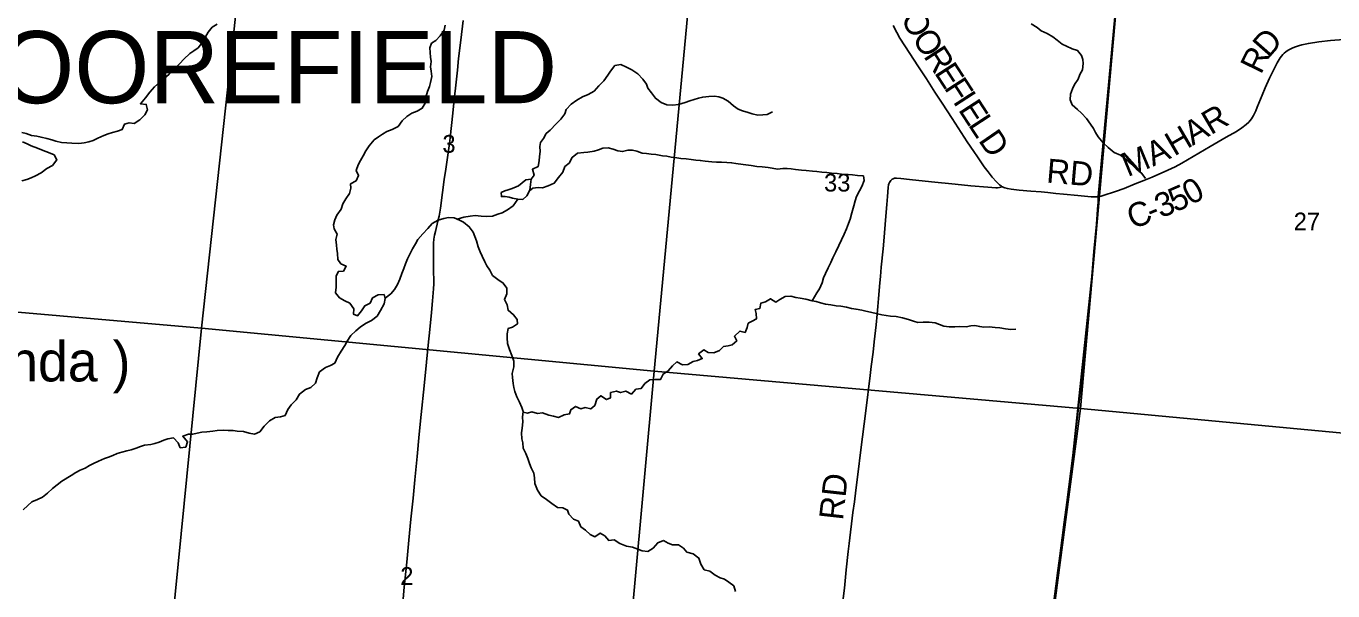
# Model space of a CAD drawing. Extents: x 1410790 to 1770854, y 566777 to 831614.
# Drawn here: x 1625389 to 1641677, y 719313 to 726361 of the extents above; entities that cross this region are included whole.
import ezdxf

# ---------------------------------------------------------------- set-up
doc = ezdxf.new("R2010")
doc.units = 0
for name, color, linetype in [('GM_X_County_Road', 7, 'Continuous'), ('GM_X_County_Road_Text', 7, 'Continuous'), ('GM_X_Major_Lake', 7, 'Continuous'), ('GM_X_Major_Lake_Text', 7, 'Continuous'), ('GM_X_Minor_Lake', 7, 'Continuous'), ('GM_X_Minor_River', 7, 'Continuous'), ('GM_X_Section', 7, 'Continuous'), ('GM_X_Section_Text', 7, 'Continuous'), ('GM_X_Township', 7, 'Continuous'), ('GM_X_Township_Road', 7, 'Continuous'), ('GM_X_Township_Road_Text', 7, 'Continuous'), ('GM_X_Township_Text', 7, 'Continuous')]:
    doc.layers.add(name, color=color, linetype=linetype)

msp = doc.modelspace()

# ---------------------------------------------------------------- linework, layer by layer
at = {"layer": 'GM_X_County_Road'}
for points in [[(1636196, 726370), (1636241, 726283), (1636281, 726211), (1636341, 726114), (1636511, 725853), (1636610, 725702), (1636717, 725536), (1636806, 725399), (1636932, 725207), (1637120, 724919), (1637202, 724795), (1637248, 724728), (1637332, 724607), (1637381, 724541), (1637432, 724478), (1637486, 724416), (1637521, 724382), (1637533, 724371), (1637546, 724362), (1637557, 724356)], [(1638756, 724234), (1638767, 724235), (1638789, 724240), (1638814, 724247), (1638969, 724297), (1639077, 724336), (1639214, 724391), (1639320, 724434), (1639426, 724478), (1639622, 724562), (1639710, 724604), (1639796, 724652), (1640007, 724777), (1640148, 724860), (1640347, 724974), (1640475, 725048), (1640544, 725092), (1640595, 725132), (1640630, 725164), (1640647, 725183), (1640663, 725204), (1640676, 725224), (1640688, 725245), (1640700, 725269), (1640716, 725305), (1640735, 725349), (1640795, 725500), (1640835, 725590), (1640889, 725710), (1640982, 725902), (1641006, 725945), (1641020, 725967), (1641035, 725986), (1641054, 726007), (1641070, 726022), (1641089, 726038), (1641109, 726052), (1641128, 726065), (1641152, 726077), (1641178, 726090), (1641213, 726103), (1641247, 726114), (1641292, 726127), (1641372, 726145), (1641502, 726164), (1641649, 726181), (1641813, 726196)], [(1637557, 724356), (1637560, 724354), (1637574, 724347), (1637589, 724342), (1637620, 724334), (1637669, 724326), (1637766, 724315), (1637913, 724302), (1638043, 724292), (1638125, 724284), (1638223, 724273), (1638321, 724264), (1638500, 724246), (1638581, 724239), (1638663, 724232), (1638702, 724231), (1638723, 724231), (1638740, 724232), (1638751, 724233)], [(1638202, 719212), (1638247, 719566), (1638276, 719782), (1638329, 720172), (1638362, 720416), (1638434, 721002), (1638491, 721458), (1638555, 722029), (1638589, 722372), (1638617, 722666), (1638645, 722943), (1638672, 723238), (1638699, 723548), (1638729, 723891), (1638749, 724129), (1638750, 724153), (1638751, 724173), (1638751, 724208), (1638751, 724220), (1638751, 724233)], [(1638751, 724233), (1638755, 724233), (1638756, 724234)]]:
    msp.add_lwpolyline(points, dxfattribs=at)
at = {"layer": 'GM_X_Major_Lake'}
for points in [[(1627772, 726386), (1627709, 726349), (1627657, 726285), (1627624, 726227), (1627587, 726160), (1627532, 726090), (1627480, 726051), (1627429, 726018), (1627356, 725948), (1627304, 725893), (1627239, 725826), (1627172, 725762), (1627109, 725707), (1627059, 725666), (1626988, 725605), (1626931, 725535), (1626876, 725468), (1626813, 725392), (1626887, 725384), (1626904, 725317), (1626869, 725254), (1626807, 725190), (1626738, 725147), (1626672, 725156), (1626616, 725139), (1626587, 725073), (1626529, 725050), (1626467, 725032), (1626410, 725015), (1626356, 724994), (1626282, 724963), (1626224, 724935), (1626171, 724918), (1626111, 724905), (1626045, 724897), (1625957, 724901), (1625895, 724905), (1625831, 724910), (1625760, 724927), (1625708, 724942), (1625648, 724957), (1625576, 724974), (1625521, 724988), (1625457, 724997), (1625391, 725022), (1625335, 725033)], [(1629345, 723302), (1629379, 723364), (1629314, 723393), (1629273, 723449), (1629272, 723522), (1629262, 723578), (1629257, 723628), (1629248, 723698), (1629267, 723766), (1629228, 723833), (1629220, 723883), (1629239, 723945), (1629262, 724004), (1629317, 724078), (1629336, 724142), (1629373, 724207), (1629419, 724273), (1629438, 724337), (1629433, 724391), (1629503, 724430), (1629534, 724498), (1629501, 724558), (1629530, 724628), (1629557, 724686), (1629591, 724742), (1629622, 724803), (1629667, 724869), (1629726, 724940), (1629783, 724979), (1629833, 725011), (1629885, 725044), (1629952, 725069), (1630028, 725110), (1630077, 725178), (1630134, 725233), (1630196, 725273), (1630263, 725298), (1630327, 725337), (1630364, 725401), (1630371, 725475), (1630392, 725545), (1630417, 725606), (1630429, 725658), (1630446, 725732), (1630439, 725800), (1630430, 725853), (1630437, 725919), (1630429, 725973), (1630426, 726031), (1630423, 726091), (1630442, 726147), (1630494, 726182), (1630549, 726240), (1630602, 726309), (1630611, 726373)], [(1625344, 724917), (1625401, 724890), (1625453, 724867), (1625531, 724836), (1625600, 724807), (1625670, 724782), (1625737, 724753), (1625774, 724691), (1625716, 724621), (1625647, 724586), (1625578, 724531), (1625508, 724492), (1625454, 724468), (1625397, 724449), (1625337, 724432)], [(1625351, 720325), (1625412, 720380), (1625462, 720425), (1625529, 720452), (1625593, 720484), (1625654, 720531), (1625720, 720590), (1625775, 720636), (1625834, 720681), (1625951, 720752), (1626007, 720791), (1626061, 720818), (1626124, 720846), (1626180, 720877), (1626230, 720902), (1626293, 720931), (1626365, 720965), (1626417, 720984), (1626472, 721005), (1626526, 721029), (1626584, 721046), (1626646, 721063), (1626700, 721074), (1626759, 721096), (1626813, 721115), (1626865, 721132), (1626943, 721139), (1626993, 721151), (1627048, 721168), (1627104, 721195), (1627154, 721209), (1627226, 721222), (1627283, 721161), (1627310, 721099), (1627379, 721108), (1627401, 721174), (1627342, 721244), (1627415, 721268), (1627467, 721269), (1627523, 721282), (1627581, 721294), (1627643, 721297), (1627717, 721306), (1627771, 721315), (1627851, 721320), (1627909, 721317), (1627969, 721313), (1628021, 721308), (1628097, 721301), (1628169, 721282), (1628236, 721269), (1628301, 721300), (1628358, 721370), (1628422, 721435), (1628493, 721478), (1628559, 721485), (1628617, 721504), (1628650, 721578), (1628691, 721636), (1628756, 721697), (1628797, 721769), (1628871, 721828), (1628940, 721853), (1628998, 721906), (1629017, 721974), (1629048, 722046), (1629119, 722101), (1629183, 722128), (1629236, 722156), (1629271, 722229), (1629315, 722303), (1629362, 722374), (1629391, 722428), (1629438, 722502), (1629497, 722557), (1629551, 722604), (1629620, 722649), (1629694, 722689), (1629763, 722742), (1629808, 722811), (1629851, 722895), (1629866, 722961), (1629851, 723011), (1629777, 723008), (1629706, 722969), (1629677, 722905), (1629611, 722872), (1629570, 722810), (1629519, 722745), (1629468, 722768), (1629472, 722832), (1629423, 722902), (1629362, 722935), (1629296, 722972), (1629247, 723033), (1629252, 723105), (1629255, 723165), (1629252, 723245), (1629281, 723299), (1629345, 723302)]]:
    msp.add_lwpolyline(points, dxfattribs=at)
at = {"layer": 'GM_X_Minor_Lake'}
for points in [[(1631520, 724202), (1631451, 724215), (1631411, 724227), (1631361, 724233), (1631313, 724234), (1631312, 724284), (1631356, 724307), (1631396, 724317), (1631448, 724335), (1631498, 724354), (1631528, 724370), (1631573, 724404), (1631619, 724441), (1631685, 724451)], [(1631685, 724451), (1631678, 724383), (1631666, 724313), (1631631, 724245), (1631579, 724199), (1631520, 724202)]]:
    msp.add_lwpolyline(points, dxfattribs=at)
at = {"layer": 'GM_X_Minor_River'}
for points in [[(1637916, 726391), (1637991, 726342), (1638043, 726304), (1638115, 726269), (1638186, 726226), (1638242, 726184), (1638305, 726137), (1638357, 726109), (1638429, 726078), (1638495, 726055), (1638544, 725993), (1638561, 725943), (1638565, 725893), (1638556, 725817), (1638524, 725757), (1638501, 725701), (1638457, 725633), (1638432, 725579), (1638408, 725511), (1638403, 725443), (1638427, 725377), (1638494, 725322), (1638546, 725276), (1638605, 725209), (1638656, 725137), (1638692, 725082), (1638717, 725032), (1638753, 724978), (1638812, 724905), (1638876, 724845), (1638953, 724782), (1639031, 724751), (1639102, 724698)], [(1630764, 723951), (1630844, 723979), (1630922, 723991), (1630988, 723998), (1631061, 723988), (1631125, 723987), (1631201, 723990), (1631270, 724014), (1631322, 724029), (1631388, 724067), (1631458, 724118), (1631520, 724202), (1631579, 724199), (1631631, 724245), (1631666, 724313), (1631678, 724383), (1631685, 724451), (1631721, 724503), (1631700, 724575), (1631770, 724608), (1631783, 724682), (1631789, 724734), (1631796, 724796), (1631794, 724859), (1631799, 724909), (1631839, 724960), (1631870, 725020), (1631922, 725064), (1631997, 725141), (1632053, 725201), (1632102, 725268), (1632120, 725320), (1632185, 725386), (1632253, 725437), (1632323, 725477), (1632395, 725506), (1632468, 725548), (1632528, 725617), (1632589, 725677), (1632639, 725748), (1632672, 725800), (1632728, 725868), (1632804, 725881), (1632874, 725847), (1632940, 725814), (1633013, 725767), (1633078, 725701), (1633120, 725636), (1633139, 725586), (1633185, 725527), (1633234, 725461), (1633304, 725408), (1633375, 725380), (1633451, 725373), (1633519, 725384), (1633603, 725406), (1633662, 725429), (1633716, 725445), (1633772, 725460), (1633824, 725476), (1633900, 725483), (1633970, 725485), (1634022, 725478), (1634073, 725462), (1634139, 725423), (1634205, 725368), (1634266, 725326), (1634318, 725303), (1634388, 725281), (1634439, 725268), (1634511, 725249), (1634573, 725253), (1634625, 725258), (1634693, 725290)], [(1631663, 724307), (1631706, 724337), (1631772, 724346), (1631824, 724344), (1631898, 724367), (1631972, 724402), (1632025, 724472), (1632079, 724540), (1632106, 724608), (1632156, 724649), (1632197, 724723), (1632263, 724774), (1632341, 724784), (1632391, 724789), (1632469, 724799), (1632525, 724816), (1632577, 724836), (1632645, 724843), (1632705, 724825), (1632765, 724804), (1632823, 724796), (1632889, 724811), (1632947, 724815), (1633003, 724802), (1633066, 724777), (1633124, 724773), (1633182, 724764), (1633238, 724758), (1633322, 724743), (1633376, 724737), (1633428, 724726), (1633498, 724716), (1633549, 724711), (1633615, 724703), (1633679, 724696), (1633737, 724690), (1633791, 724685), (1633855, 724674), (1633935, 724668), (1633993, 724665), (1634055, 724663), (1634124, 724658), (1634182, 724656), (1634234, 724647), (1634328, 724634), (1634428, 724621), (1634498, 724611), (1634564, 724604), (1634637, 724595), (1634689, 724587), (1634753, 724578), (1634823, 724584), (1634875, 724583), (1634927, 724579), (1634979, 724572), (1635055, 724564), (1635111, 724559), (1635189, 724553), (1635246, 724546), (1635308, 724537), (1635370, 724533), (1635428, 724526), (1635500, 724522), (1635554, 724513), (1635634, 724508), (1635688, 724504), (1635754, 724499), (1635825, 724491), (1635833, 724433), (1635804, 724361), (1635776, 724307), (1635741, 724233), (1635721, 724181), (1635706, 724117), (1635682, 724029), (1635659, 723952), (1635639, 723900), (1635616, 723832), (1635587, 723764), (1635551, 723696), (1635518, 723622), (1635480, 723543), (1635445, 723471), (1635421, 723411), (1635386, 723345), (1635351, 723275), (1635329, 723221), (1635310, 723156), (1635280, 723084), (1635243, 723032), (1635185, 722934)], [(1639102, 724698), (1639166, 724640), (1639227, 724579), (1639297, 724523), (1639342, 724460)], [(1629865, 722965), (1629936, 723022), (1629981, 723073), (1630017, 723137), (1630048, 723205), (1630072, 723275), (1630097, 723337), (1630117, 723393), (1630144, 723459), (1630207, 723582), (1630241, 723646), (1630270, 723698), (1630334, 723767), (1630395, 723837), (1630451, 723897), (1630524, 723940), (1630596, 723959), (1630654, 723971), (1630724, 723968), (1630789, 723940), (1630841, 723915), (1630912, 723857), (1630962, 723790), (1630983, 723736), (1631001, 723682), (1631022, 723607), (1631050, 723543), (1631073, 723489), (1631105, 723420), (1631132, 723370), (1631168, 723314), (1631203, 723251), (1631267, 723199), (1631336, 723154), (1631381, 723092), (1631379, 723020), (1631350, 722948), (1631386, 722881), (1631397, 722815), (1631465, 722760), (1631508, 722700), (1631513, 722644), (1631451, 722604), (1631399, 722589), (1631387, 722521), (1631384, 722471), (1631388, 722401), (1631413, 722324), (1631444, 722250), (1631468, 722180), (1631467, 722110), (1631446, 722026), (1631450, 721975), (1631459, 721901), (1631467, 721851), (1631482, 721801), (1631506, 721737), (1631541, 721670), (1631566, 721602), (1631586, 721550), (1631577, 721480), (1631579, 721424), (1631574, 721344), (1631564, 721284), (1631569, 721211), (1631581, 721159), (1631584, 721095), (1631617, 721027), (1631641, 720966), (1631664, 720904), (1631686, 720848), (1631719, 720784), (1631725, 720725), (1631728, 720653), (1631765, 720571), (1631807, 720500), (1631874, 720454), (1631942, 720405), (1632011, 720356), (1632081, 720348), (1632139, 720321), (1632152, 720269), (1632212, 720210), (1632276, 720184), (1632303, 720114), (1632361, 720073), (1632418, 720018), (1632476, 719990), (1632544, 720035), (1632604, 719999), (1632651, 719944), (1632719, 719950), (1632791, 719905), (1632872, 719872), (1632946, 719860), (1633014, 719835), (1633068, 719814), (1633137, 719806), (1633204, 719845), (1633262, 719915), (1633334, 719942)], [(1631585, 721543), (1631640, 721533), (1631692, 721547), (1631764, 721526), (1631826, 721536), (1631905, 721507), (1631961, 721492), (1632027, 721478), (1632097, 721511), (1632163, 721521), (1632180, 721573), (1632236, 721616), (1632304, 721584), (1632358, 721601), (1632426, 721585), (1632480, 721628), (1632503, 721708), (1632553, 721748), (1632622, 721701), (1632674, 721723), (1632675, 721789), (1632747, 721806), (1632799, 721788), (1632863, 721807), (1632933, 721770), (1632991, 721830), (1633057, 721840), (1633102, 721903), (1633164, 721949), (1633228, 721950), (1633298, 721952), (1633330, 722019), (1633391, 722061), (1633445, 722123), (1633500, 722170), (1633569, 722133), (1633639, 722137), (1633703, 722178), (1633758, 722188), (1633816, 722213), (1633772, 722270), (1633837, 722321), (1633892, 722287), (1633960, 722284), (1634030, 722314), (1634083, 722365), (1634139, 722371), (1634189, 722384), (1634247, 722432), (1634218, 722490), (1634286, 722556), (1634350, 722539), (1634378, 722601), (1634389, 722653), (1634439, 722679), (1634491, 722708), (1634488, 722776), (1634478, 722826), (1634536, 722838), (1634547, 722902), (1634605, 722919), (1634669, 722959), (1634735, 722918), (1634785, 722950), (1634849, 722987), (1634919, 722993), (1634985, 722974), (1635037, 722968), (1635109, 722953), (1635185, 722934), (1635236, 722924), (1635290, 722909), (1635354, 722893), (1635420, 722882), (1635484, 722872), (1635544, 722865), (1635616, 722856), (1635679, 722838), (1635735, 722827), (1635805, 722817), (1635857, 722802), (1635915, 722790), (1636002, 722769), (1636056, 722758), (1636110, 722752), (1636164, 722743), (1636232, 722737), (1636314, 722720), (1636388, 722701), (1636451, 722681), (1636505, 722664), (1636571, 722666), (1636647, 722667), (1636719, 722658), (1636773, 722636), (1636826, 722617), (1636896, 722607), (1636964, 722610), (1637018, 722612), (1637106, 722609), (1637164, 722621)], [(1637164, 722621), (1637216, 722624), (1637276, 722612), (1637328, 722603), (1637394, 722607), (1637466, 722602), (1637526, 722597), (1637597, 722585), (1637665, 722576), (1637727, 722580)], [(1633334, 719942), (1633390, 719910), (1633444, 719889), (1633522, 719887), (1633583, 719848), (1633625, 719796), (1633705, 719775), (1633776, 719722), (1633800, 719648), (1633841, 719577), (1633911, 719559), (1633976, 719508), (1634042, 719476), (1634096, 719459), (1634147, 719423), (1634211, 719376), (1634232, 719306)]]:
    msp.add_lwpolyline(points, dxfattribs=at)
at = {"layer": 'GM_X_Section'}
for points in [[(1622800, 728399), (1628148, 727857), (1627575, 722593), (1622272, 723053)], [(1628148, 727857), (1633714, 727376), (1633219, 722056), (1627575, 722593)], [(1639001, 726861), (1638532, 721590), (1633219, 722056), (1633714, 727376)], [(1639001, 726861), (1644210, 726409), (1643714, 721104), (1638532, 721590)], [(1622272, 723053), (1627575, 722593), (1627033, 717079), (1621753, 717740)], [(1627575, 722593), (1633219, 722056), (1632712, 716489), (1627033, 717079)], [(1633219, 722056), (1638532, 721590), (1637792, 715983), (1632712, 716489)], [(1643714, 721104), (1643199, 715476), (1637792, 715983), (1638532, 721590)]]:
    msp.add_lwpolyline(points, close=True, dxfattribs=at)
at = {"layer": 'GM_X_Township'}
for points in [[(1639977, 737470), (1638751, 724233), (1638751, 724208), (1638751, 724173), (1638750, 724153), (1638749, 724129), (1638729, 723891), (1638699, 723548), (1638672, 723238), (1638434, 721002), (1638362, 720416), (1637812, 716235)], [(1650344, 736470), (1639977, 737470), (1638751, 724233), (1638751, 724208), (1638751, 724173), (1638750, 724153), (1638749, 724129), (1638729, 723891), (1638699, 723548), (1638672, 723238), (1638434, 721002), (1638362, 720416), (1637812, 716235)]]:
    msp.add_lwpolyline(points, dxfattribs=at)
at = {"layer": 'GM_X_Township_Road'}
for points in [[(1630075, 719066), (1630103, 719360), (1630133, 719670), (1630161, 719948), (1630185, 720209), (1630212, 720470), (1630234, 720698), (1630263, 720992), (1630289, 721270), (1630313, 721515), (1630350, 721874), (1630378, 722167), (1630400, 722380), (1630421, 722575), (1630441, 722787), (1630455, 722934), (1630467, 723081), (1630470, 723146), (1630470, 723211), (1630469, 723277), (1630465, 723506), (1630465, 723605), (1630467, 723654), (1630472, 723703), (1630480, 723752), (1630490, 723800), (1630523, 723927), (1630536, 723991), (1630553, 724088), (1630581, 724283), (1630602, 724445), (1630621, 724575), (1630641, 724721), (1630661, 724867), (1630674, 724965), (1630708, 725274), (1630730, 725486), (1630737, 725551), (1630753, 725697), (1630765, 725811), (1630780, 725958), (1630807, 726186), (1630836, 726431)], [(1635566, 719153), (1635588, 719349), (1635612, 719577), (1635637, 719805), (1635647, 719903), (1635695, 720293), (1635713, 720423), (1635731, 720569), (1635755, 720764), (1635794, 721073), (1635854, 721561), (1635908, 722000), (1635924, 722114), (1635946, 722293), (1635961, 722423), (1635984, 722634), (1635998, 722765), (1636007, 722863), (1636015, 722961), (1636031, 723156), (1636038, 723238), (1636049, 723352), (1636070, 723580), (1636084, 723727), (1636102, 723939), (1636118, 724135), (1636126, 724233), (1636136, 724348), (1636140, 724380), (1636144, 724395), (1636150, 724410), (1636158, 724423), (1636167, 724435), (1636176, 724443), (1636185, 724451), (1636196, 724457), (1636212, 724463), (1636223, 724465), (1636239, 724465), (1636292, 724460), (1636399, 724448), (1636676, 724419), (1636970, 724390), (1637165, 724370), (1637377, 724350), (1637475, 724343), (1637497, 724343), (1637520, 724346), (1637538, 724350), (1637557, 724356)]]:
    msp.add_lwpolyline(points, dxfattribs=at)

# ---------------------------------------------------------------- texts
at = {"layer": 'GM_X_County_Road_Text'}
for s, rotation, p in [('O', 298.0983, (1636285, 726465)), ('O', 303.0979, (1636424, 726207)), ('D', 48.593, (1640876, 725953)), ('R', 302.9843, (1636568, 725986)), ('R', 63.983, (1640780, 725749)), ('E', 302.984, (1636702, 725779)), ('F', 302.985, (1636824, 725591)), ('I', 302.9916, (1636934, 725421)), ('E', 302.9876, (1637001, 725318)), ('R', 30.2241, (1640156, 724998)), ('L', 303.1674, (1637124, 725129)), ('A', 30.2265, (1639928, 724865)), ('D', 304.5209, (1637251, 724935)), ('H', 30.2922, (1639700, 724732)), ('M', 22.3543, (1639119, 724476)), ('A', 24.9977, (1639434, 724606)), ('RD', 355.0738, (1638099, 724410)), ('5', 23.5047, (1639709, 724034)), ('0', 28.6991, (1639905, 724121)), ('C', 20.8585, (1639180, 723823)), ('3', 22.5216, (1639533, 723961)), ('-', 22.5162, (1639419, 723914))]:
    msp.add_text(s, height=300, rotation=rotation, dxfattribs=at).set_placement(p)
at = {"layer": 'GM_X_Major_Lake_Text'}
msp.add_text('( Lake Lagonda )', height=499.99, rotation=0.0067, dxfattribs=at).set_placement((1621634, 721927))
at = {"layer": 'GM_X_Section_Text'}
for s, p in [('3', (1630578, 724781)), ('33', (1635335, 724297)), ('27', (1641189, 723813)), ('2', (1630053, 719389))]:
    msp.add_text(s, height=221, rotation=0, dxfattribs=at).set_placement(p)
at = {"layer": 'GM_X_Township_Road_Text'}
msp.add_text('RD', height=300, rotation=83.661, dxfattribs=at).set_placement((1635570, 720187))
at = {"layer": 'GM_X_Township_Text'}
msp.add_text('MOOREFIELD', height=900, rotation=0, dxfattribs=at).set_placement((1624051, 725399))

doc.saveas('drawing.dxf')
